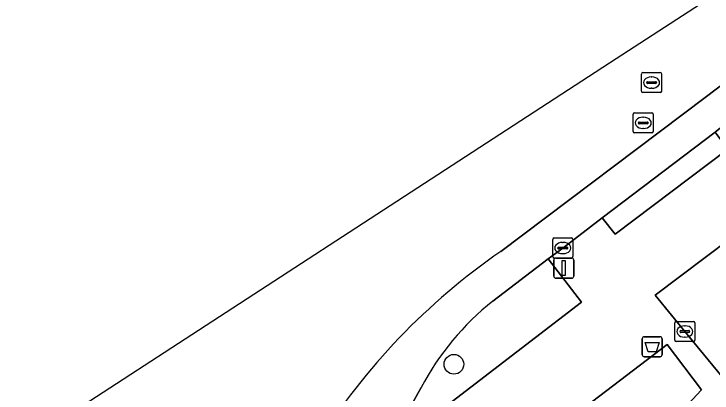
# Model space of a CAD drawing. Extents: x 159371 to 159986, y 382987 to 383597.
# Drawn here: x 159400.62 to 159435.27, y 383421.5 to 383440.34 of the extents above; entities that cross this region are included whole.
import ezdxf

# ---------------------------------------------------------------- set-up
doc = ezdxf.new("R2010")
doc.units = 0
for name, color, linetype in [('IMGEO_Afvalbak', 7, 'Continuous'), ('IMGEO_Boom', 7, 'Continuous'), ('IMGEO_Brandkraan', 7, 'Continuous'), ('IMGEO_Groenvoorziening', 7, 'Continuous'), ('IMGEO_Kolk', 7, 'Continuous'), ('IMGEO_Lichtmast', 7, 'Continuous'), ('IMGEO_Rijbaan_lokaal_gesloten', 7, 'Continuous'), ('IMGEO_Rijbaan_lokaal_open', 7, 'Continuous'), ('IMGEO_Rijbaan_regionaal_open', 7, 'Continuous'), ('IMGEO_Rioolput', 7, 'Continuous'), ('IMGEO_Voetpad_gesloten', 7, 'Continuous'), ('IMGEO_Voetpad_open', 7, 'Continuous')]:
    doc.layers.add(name, color=color, linetype=linetype)

msp = doc.modelspace()

# ---------------------------------------------------------------- linework, layer by layer
at = {"layer": 'IMGEO_Afvalbak'}
for p, q in [((159431.8, 383423.405), (159431.8, 383424.205)), ((159431.8, 383424.205), (159431.8, 383423.405)), ((159431.9, 383424.305), (159432.69, 383424.305)), ((159432.69, 383424.305), (159431.9, 383424.305)), ((159432.79, 383424.205), (159432.79, 383423.405)), ((159432.79, 383423.405), (159432.79, 383424.205)), ((159432.69, 383423.305), (159431.9, 383423.305)), ((159431.9, 383423.305), (159432.69, 383423.305))]:
    msp.add_line(p, q, dxfattribs=at)
msp.add_lwpolyline([(159431.943, 383424.019), (159432.647, 383424.019), (159432.498, 383423.549), (159432.092, 383423.549), (159431.943, 383424.019)], dxfattribs=at)
for centre, start, end in [((159431.9, 383424.205), 90, 180), ((159431.9, 383424.205), 90, 180), ((159432.69, 383424.205), 0, 90), ((159432.69, 383424.205), 360, 90), ((159431.9, 383423.405), 180, 270), ((159431.9, 383423.405), 180, 270), ((159432.69, 383423.405), 270, 0), ((159432.69, 383423.405), 270, 0)]:
    msp.add_arc(centre, 0.1, start, end, dxfattribs=at)
at = {"layer": 'IMGEO_Boom'}
msp.add_circle((159422.453, 383422.933), 0.489, dxfattribs=at)
at = {"layer": 'IMGEO_Brandkraan'}
for p, q in [((159433.415, 383424.136), (159433.415, 383424.988)), ((159433.49, 383425.062), (159434.342, 383425.062)), ((159433.903, 383424.842), (159433.928, 383424.842)), ((159434.416, 383424.988), (159434.416, 383424.136)), ((159433.674, 383424.556), (159433.674, 383424.568)), ((159434.112, 383424.519), (159433.714, 383424.519)), ((159433.717, 383424.605), (159434.115, 383424.605)), ((159434.158, 383424.568), (159434.158, 383424.556)), ((159433.926, 383424.282), (159433.901, 383424.282)), ((159434.342, 383424.062), (159433.49, 383424.062))]:
    msp.add_line(p, q, dxfattribs=at)
for points in [[(159433.415, 383424.136), (159433.415, 383424.988)], [(159433.49, 383425.062), (159434.342, 383425.062)], [(159434.416, 383424.988), (159434.416, 383424.136)], [(159434.342, 383424.062), (159433.49, 383424.062)]]:
    msp.add_lwpolyline(points, dxfattribs=at)
for centre, radius, start, end in [((159433.492, 383424.986), 0.0765, 91.552, 178.448), ((159433.492, 383424.986), 0.0765, 91.552, 178.448), ((159434.34, 383424.986), 0.0765, 1.552, 88.448), ((159434.34, 383424.986), 0.0765, 1.552, 88.448), ((159433.714, 383424.565), 0.0403, 85.8775, 175.7526), ((159433.711, 383424.555), 0.0366, 178.938, 274.7102), ((159434.115, 383424.562), 0.043, 264.8664, 352.4533), ((159434.119, 383424.567), 0.0386, 1.7309, 96.639), ((159433.492, 383424.138), 0.0765, 181.552, 268.448), ((159433.492, 383424.138), 0.0765, 181.552, 268.448), ((159434.34, 383424.138), 0.0765, 271.552, 358.448), ((159434.34, 383424.138), 0.0765, 271.552, 358.448)]:
    msp.add_arc(centre, radius, start, end, dxfattribs=at)
for centre, major_axis, ratio, start_param, end_param in [((159433.902, 383424.562), (-0.387, 0.002), 0.722429, 4.712389, 7.853982), ((159433.927, 383424.562), (-0.39, 0.002), 0.717154, 1.570796, 4.712389)]:
    msp.add_ellipse(centre, major_axis=major_axis, ratio=ratio, start_param=start_param, end_param=end_param, dxfattribs=at)
at = {"layer": 'IMGEO_Groenvoorziening'}
for points in [[(159420.826, 383421.775), (159419.211, 383418.862), (159418.941, 383418.448), (159428.79, 383426.015), (159427.129, 383428.173)], [(159427.129, 383428.173), (159424.389, 383426.07)]]:
    msp.add_lwpolyline(points, dxfattribs=at)
msp.add_lwpolyline([(159410.872, 383406.103), (159420.884, 383402.883), (159421.765, 383404.873), (159427.743, 383414.135), (159434.744, 383421.665), (159433.033, 383423.91), (159421.277, 383414.934), (159416.968, 383411.495), (159414.454, 383409.306)], close=True, dxfattribs=at)
msp.add_arc((159432.812, 383415.457), 13.55, 128.4381, 152.2058, dxfattribs=at)
at = {"layer": 'IMGEO_Kolk'}
for p, q in [((159427.358, 383428.283), (159427.358, 383429.135)), ((159427.433, 383429.209), (159428.285, 383429.209)), ((159427.846, 383428.989), (159427.871, 383428.989)), ((159428.359, 383429.135), (159428.359, 383428.283)), ((159427.617, 383428.703), (159427.617, 383428.715)), ((159428.055, 383428.666), (159427.657, 383428.666)), ((159427.66, 383428.752), (159428.058, 383428.752)), ((159428.101, 383428.715), (159428.101, 383428.703)), ((159427.869, 383428.429), (159427.844, 383428.429)), ((159428.285, 383428.209), (159427.433, 383428.209))]:
    msp.add_line(p, q, dxfattribs=at)
for points in [[(159427.358, 383428.283), (159427.358, 383429.135)], [(159427.433, 383429.209), (159428.285, 383429.209)], [(159428.359, 383429.135), (159428.359, 383428.283)], [(159428.285, 383428.209), (159427.433, 383428.209)]]:
    msp.add_lwpolyline(points, dxfattribs=at)
for centre, radius, start, end in [((159427.435, 383429.133), 0.0765, 91.552, 178.448), ((159427.435, 383429.133), 0.0765, 91.552, 178.448), ((159428.283, 383429.133), 0.0765, 1.552, 88.448), ((159428.283, 383429.133), 0.0765, 1.552, 88.448), ((159427.657, 383428.712), 0.0403, 85.8775, 175.7526), ((159427.654, 383428.702), 0.0366, 178.938, 274.7102), ((159428.058, 383428.709), 0.043, 264.8664, 352.4533), ((159428.062, 383428.714), 0.0386, 1.7309, 96.639), ((159427.435, 383428.285), 0.0765, 181.552, 268.448), ((159427.435, 383428.285), 0.0765, 181.552, 268.448), ((159428.283, 383428.285), 0.0765, 271.552, 358.448), ((159428.283, 383428.285), 0.0765, 271.552, 358.448)]:
    msp.add_arc(centre, radius, start, end, dxfattribs=at)
for centre, major_axis, ratio, start_param, end_param in [((159427.845, 383428.709), (-0.387, 0.002), 0.722429, 4.712389, 7.853982), ((159427.87, 383428.709), (-0.39, 0.002), 0.717154, 1.570796, 4.712389)]:
    msp.add_ellipse(centre, major_axis=major_axis, ratio=ratio, start_param=start_param, end_param=end_param, dxfattribs=at)
at = {"layer": 'IMGEO_Lichtmast'}
for p, q in [((159427.414, 383427.312), (159427.414, 383428.112)), ((159427.414, 383428.112), (159427.414, 383427.312)), ((159427.514, 383428.212), (159428.304, 383428.212)), ((159428.304, 383428.212), (159427.514, 383428.212)), ((159428.404, 383428.112), (159428.404, 383427.312)), ((159428.404, 383427.312), (159428.404, 383428.112)), ((159428.304, 383427.212), (159427.514, 383427.212)), ((159427.514, 383427.212), (159428.304, 383427.212))]:
    msp.add_line(p, q, dxfattribs=at)
msp.add_lwpolyline([(159427.834, 383428.087), (159427.984, 383428.087), (159427.984, 383427.337), (159427.834, 383427.337), (159427.834, 383428.087)], dxfattribs=at)
for centre, start, end in [((159427.514, 383428.112), 90, 180), ((159427.514, 383428.112), 90, 180), ((159428.304, 383428.112), 0, 90), ((159428.304, 383428.112), 360, 90), ((159427.514, 383427.312), 180, 270), ((159427.514, 383427.312), 180, 270), ((159428.304, 383427.312), 270, 0), ((159428.304, 383427.312), 270, 0)]:
    msp.add_arc(centre, 0.1, start, end, dxfattribs=at)
at = {"layer": 'IMGEO_Rijbaan_lokaal_gesloten'}
for points in [[(159427.129, 383428.173), (159427.859, 383428.709), (159429.817, 383430.216), (159435.428, 383434.471), (159435.864, 383434.831), (159435.968, 383434.909), (159451.798, 383446.86), (159453.424, 383448.091), (159457.863, 383451.442), (159460.832, 383453.708), (159476.264, 383465.375), (159476.315, 383465.414), (159477.407, 383466.243), (159492.914, 383477.993), (159494.529, 383479.229), (159494.976, 383479.535), (159493.954, 383480.98), (159492.14, 383479.622), (159434.929, 383436.186), (159424.779, 383428.544)], [(159424.389, 383426.07), (159427.129, 383428.173)], [(159415.674, 383419.028), (159418.941, 383418.448), (159419.211, 383418.862), (159420.826, 383421.775)]]:
    msp.add_lwpolyline(points, dxfattribs=at)
for centre, radius, start, end in [((159443.459, 383401.557), 32.822, 124.6905, 147.8384), ((159432.812, 383415.457), 13.55, 128.4381, 152.2058)]:
    msp.add_arc(centre, radius, start, end, dxfattribs=at)
at = {"layer": 'IMGEO_Rijbaan_lokaal_open'}
msp.add_lwpolyline([(159450.363, 383402.446), (159447.194, 383413.843), (159450.273, 383415.916), (159442.615, 383425.856), (159440.564, 383428.518), (159440.409, 383428.722), (159439.684, 383429.671), (159438.681, 383431.073), (159432.44, 383426.37), (159434.07, 383424.384), (159437.325, 383420.42), (159438.109, 383419.531), (159443.736, 383411.969), (159446.36, 383400.251), (159447.228, 383397.386), (159448.097, 383394.52), (159445.911, 383393.859), (159442.612, 383392.749), (159441.119, 383389.04), (159439.99, 383386.225)], dxfattribs=at)
at = {"layer": 'IMGEO_Rijbaan_regionaal_open'}
msp.add_lwpolyline([(159424.779, 383428.544), (159434.929, 383436.186), (159492.14, 383479.622), (159490.734, 383481.412), (159453.87, 383453.311), (159440.381, 383444.531), (159430.515, 383438.11), (159401.313, 383419.104)], dxfattribs=at)
msp.add_arc((159443.459, 383401.557), 32.822, 124.6905, 147.8384, dxfattribs=at)
at = {"layer": 'IMGEO_Rioolput'}
for p, q in [((159431.765, 383436.502), (159431.765, 383437.354)), ((159431.84, 383437.428), (159432.692, 383437.428)), ((159432.766, 383437.354), (159432.766, 383436.502)), ((159432.067, 383436.971), (159432.465, 383436.971)), ((159432.253, 383437.208), (159432.278, 383437.208)), ((159432.024, 383436.922), (159432.024, 383436.934)), ((159432.462, 383436.885), (159432.064, 383436.885)), ((159432.276, 383436.648), (159432.251, 383436.648)), ((159432.508, 383436.934), (159432.508, 383436.922)), ((159432.692, 383436.428), (159431.84, 383436.428)), ((159431.35, 383434.5), (159431.35, 383435.352)), ((159431.425, 383435.426), (159432.277, 383435.426)), ((159432.351, 383435.352), (159432.351, 383434.5)), ((159431.609, 383434.92), (159431.609, 383434.932)), ((159432.047, 383434.883), (159431.649, 383434.883)), ((159431.652, 383434.969), (159432.05, 383434.969)), ((159431.838, 383435.206), (159431.863, 383435.206)), ((159432.093, 383434.932), (159432.093, 383434.92)), ((159431.861, 383434.646), (159431.836, 383434.646)), ((159432.277, 383434.426), (159431.425, 383434.426))]:
    msp.add_line(p, q, dxfattribs=at)
for points in [[(159431.765, 383436.502), (159431.765, 383437.354)], [(159431.84, 383437.428), (159432.692, 383437.428)], [(159432.766, 383437.354), (159432.766, 383436.502)], [(159432.692, 383436.428), (159431.84, 383436.428)], [(159431.35, 383434.5), (159431.35, 383435.352)], [(159431.425, 383435.426), (159432.277, 383435.426)], [(159432.351, 383435.352), (159432.351, 383434.5)], [(159432.277, 383434.426), (159431.425, 383434.426)]]:
    msp.add_lwpolyline(points, dxfattribs=at)
for centre, radius, start, end in [((159431.842, 383437.352), 0.0765, 91.552, 178.448), ((159431.842, 383437.352), 0.0765, 91.552, 178.448), ((159432.69, 383437.352), 0.0765, 1.552, 88.448), ((159432.69, 383437.352), 0.0765, 1.552, 88.448), ((159432.064, 383436.931), 0.0403, 85.8775, 175.7526), ((159432.469, 383436.933), 0.0386, 1.7309, 96.639), ((159432.061, 383436.921), 0.0366, 178.938, 274.7102), ((159432.465, 383436.928), 0.043, 264.8664, 352.4533), ((159431.842, 383436.504), 0.0765, 181.552, 268.448), ((159431.842, 383436.504), 0.0765, 181.552, 268.448), ((159432.69, 383436.504), 0.0765, 271.552, 358.448), ((159432.69, 383436.504), 0.0765, 271.552, 358.448), ((159431.427, 383435.35), 0.0765, 91.552, 178.448), ((159431.427, 383435.35), 0.0765, 91.552, 178.448), ((159432.275, 383435.35), 0.0765, 1.552, 88.448), ((159432.275, 383435.35), 0.0765, 1.552, 88.448), ((159431.649, 383434.929), 0.0403, 85.8775, 175.7526), ((159431.646, 383434.919), 0.0366, 178.938, 274.7102), ((159432.05, 383434.926), 0.043, 264.8664, 352.4533), ((159432.054, 383434.931), 0.0386, 1.7309, 96.639), ((159431.427, 383434.502), 0.0765, 181.552, 268.448), ((159431.427, 383434.502), 0.0765, 181.552, 268.448), ((159432.275, 383434.502), 0.0765, 271.552, 358.448), ((159432.275, 383434.502), 0.0765, 271.552, 358.448)]:
    msp.add_arc(centre, radius, start, end, dxfattribs=at)
for centre, major_axis, ratio, start_param, end_param in [((159432.252, 383436.928), (-0.387, 0.002), 0.722429, 4.712389, 7.853982), ((159432.277, 383436.928), (-0.39, 0.002), 0.717154, 1.570796, 4.712389), ((159431.837, 383434.926), (-0.387, 0.002), 0.722429, 4.712389, 7.853982), ((159431.862, 383434.926), (-0.39, 0.002), 0.717154, 1.570796, 4.712389)]:
    msp.add_ellipse(centre, major_axis=major_axis, ratio=ratio, start_param=start_param, end_param=end_param, dxfattribs=at)
at = {"layer": 'IMGEO_Voetpad_gesloten'}
msp.add_lwpolyline([(159435.428, 383434.471), (159429.817, 383430.216), (159430.455, 383429.395), (159436.056, 383433.626)], close=True, dxfattribs=at)
at = {"layer": 'IMGEO_Voetpad_open'}
for points in [[(159400.619, 383397.72), (159400.956, 383394.962), (159405.054, 383399.714), (159408.921, 383404.193), (159420.009, 383400.664), (159419.94, 383400.506), (159422.418, 383399.605), (159426.433, 383407.33), (159427.317, 383408.718), (159432.685, 383415.588), (159433.802, 383416.801), (159437.325, 383420.42), (159434.07, 383424.384), (159432.44, 383426.37), (159438.681, 383431.073), (159439.684, 383429.671), (159440.409, 383428.722), (159441.022, 383429.185), (159450.136, 383436.07), (159450.365, 383436.243), (159449.709, 383437.104), (159452.734, 383439.412)], [(159435.968, 383434.909), (159435.864, 383434.831), (159435.428, 383434.471), (159436.056, 383433.626), (159430.455, 383429.395), (159429.817, 383430.216), (159427.859, 383428.709), (159427.129, 383428.173), (159428.79, 383426.015), (159418.941, 383418.448)]]:
    msp.add_lwpolyline(points, dxfattribs=at)
msp.add_lwpolyline([(159434.744, 383421.665), (159427.743, 383414.135), (159421.765, 383404.873), (159420.884, 383402.883), (159410.872, 383406.103), (159414.454, 383409.306), (159416.968, 383411.495), (159421.277, 383414.934), (159433.033, 383423.91)], close=True, dxfattribs=at)

doc.saveas('drawing.dxf')
